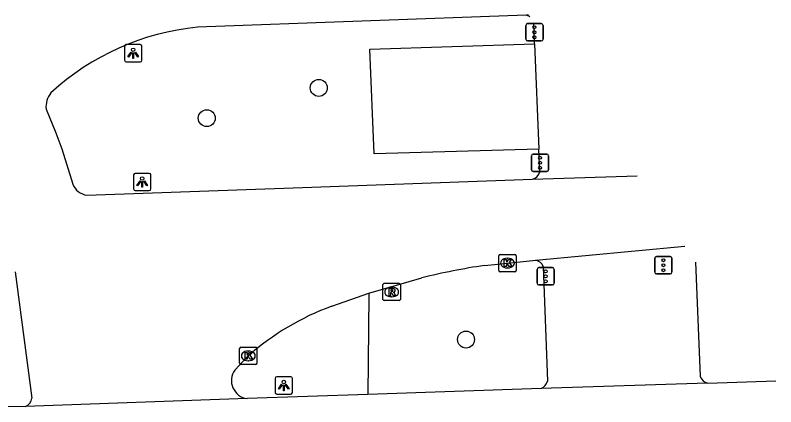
# Model space of a CAD drawing. Extents: x 160557 to 161245, y 385330 to 386505.
# Drawn here: x 161054.82 to 161098.66, y 386470.38 to 386492.98 of the extents above; entities that cross this region are included whole.
import ezdxf

# ---------------------------------------------------------------- set-up
doc = ezdxf.new("R2010")
doc.units = 0
for name, color, linetype in [('IMGEO_Boom', 7, 'Continuous'), ('IMGEO_Kolk', 7, 'Continuous'), ('IMGEO_Lichtpunt', 7, 'Continuous'), ('IMGEO_OVBaan_gesloten', 7, 'Continuous'), ('IMGEO_Rijbaan_regionaal_gesloten', 7, 'Continuous'), ('IMGEO_Rioolput', 7, 'Continuous'), ('IMGEO_Verkeerseiland_groen', 7, 'Continuous'), ('IMGEO_Verkeersregelinstallatiepaal', 7, 'Continuous'), ('IMGEO_Voetpad_open', 7, 'Continuous')]:
    doc.layers.add(name, color=color, linetype=linetype)

msp = doc.modelspace()

# ---------------------------------------------------------------- linework, layer by layer
at = {"layer": 'IMGEO_Boom'}
for centre in [(161072.317, 386488.777), (161065.86, 386487.035), (161080.804, 386474.263)]:
    msp.add_circle(centre, 0.489, dxfattribs=at)
at = {"layer": 'IMGEO_Kolk'}
for p, q in [((161082.767, 386479.175), (161083.619, 386479.175)), ((161082.692, 386478.249), (161082.692, 386479.101)), ((161083.18, 386478.955), (161083.205, 386478.955)), ((161083.693, 386479.101), (161083.693, 386478.249)), ((161083.203, 386478.395), (161083.178, 386478.395)), ((161083.619, 386478.175), (161082.767, 386478.175)), ((161067.755, 386472.895), (161067.755, 386473.747)), ((161067.83, 386473.821), (161068.682, 386473.821)), ((161068.243, 386473.601), (161068.268, 386473.601)), ((161068.756, 386473.747), (161068.756, 386472.895)), ((161068.266, 386473.041), (161068.241, 386473.041)), ((161068.682, 386472.821), (161067.83, 386472.821))]:
    msp.add_line(p, q, dxfattribs=at)
for points in [[(161082.767, 386479.175), (161083.619, 386479.175)], [(161082.692, 386478.249), (161082.692, 386479.101)], [(161083.013, 386478.875), (161083.136, 386478.875), (161083.136, 386478.724), (161083.266, 386478.875), (161083.43, 386478.875), (161083.284, 386478.724), (161083.437, 386478.475), (161083.285, 386478.475), (161083.2, 386478.639), (161083.136, 386478.572), (161083.136, 386478.475), (161083.013, 386478.475), (161083.013, 386478.875)], [(161083.693, 386479.101), (161083.693, 386478.249)], [(161083.619, 386478.175), (161082.767, 386478.175)], [(161067.755, 386472.895), (161067.755, 386473.747)], [(161067.83, 386473.821), (161068.682, 386473.821)], [(161068.076, 386473.521), (161068.199, 386473.521), (161068.199, 386473.37), (161068.329, 386473.521), (161068.493, 386473.521), (161068.347, 386473.37), (161068.5, 386473.121), (161068.348, 386473.121), (161068.263, 386473.285), (161068.199, 386473.218), (161068.199, 386473.121), (161068.076, 386473.121), (161068.076, 386473.521)], [(161068.756, 386473.747), (161068.756, 386472.895)], [(161068.682, 386472.821), (161067.83, 386472.821)]]:
    msp.add_lwpolyline(points, dxfattribs=at)
for centre, start, end in [((161082.769, 386479.099), 91.552, 178.448), ((161082.769, 386479.099), 91.552, 178.448), ((161083.617, 386479.099), 1.552, 88.448), ((161083.617, 386479.099), 1.552, 88.448), ((161082.769, 386478.251), 181.552, 268.448), ((161082.769, 386478.251), 181.552, 268.448), ((161083.617, 386478.251), 271.552, 358.448), ((161083.617, 386478.251), 271.552, 358.448), ((161067.832, 386473.745), 91.552, 178.448), ((161067.832, 386473.745), 91.552, 178.448), ((161068.68, 386473.745), 1.552, 88.448), ((161068.68, 386473.745), 1.552, 88.448), ((161067.832, 386472.897), 181.552, 268.448), ((161067.832, 386472.897), 181.552, 268.448), ((161068.68, 386472.897), 271.552, 358.448), ((161068.68, 386472.897), 271.552, 358.448)]:
    msp.add_arc(centre, 0.0765, start, end, dxfattribs=at)
for centre, major_axis, ratio, start_param, end_param in [((161083.179, 386478.675), (-0.387, 0.002), 0.722429, 4.712389, 7.853982), ((161083.204, 386478.675), (-0.39, 0.002), 0.717154, 1.570796, 4.712389), ((161068.242, 386473.321), (-0.387, 0.002), 0.722429, 4.712389, 7.853982), ((161068.267, 386473.321), (-0.39, 0.002), 0.717154, 1.570796, 4.712389)]:
    msp.add_ellipse(centre, major_axis=major_axis, ratio=ratio, start_param=start_param, end_param=end_param, dxfattribs=at)
at = {"layer": 'IMGEO_Lichtpunt'}
for p, q in [((161061.122, 386491.182), (161061.122, 386490.375)), ((161061.122, 386491.182), (161061.122, 386490.375)), ((161062.024, 386491.277), (161061.216, 386491.277)), ((161062.024, 386491.277), (161061.216, 386491.277)), ((161062.118, 386490.375), (161062.118, 386491.182)), ((161062.118, 386490.375), (161062.118, 386491.182)), ((161061.216, 386490.281), (161062.024, 386490.281)), ((161061.216, 386490.281), (161062.024, 386490.281)), ((161061.64, 386483.756), (161061.64, 386482.949)), ((161061.64, 386483.756), (161061.64, 386482.949)), ((161062.542, 386483.851), (161061.734, 386483.851)), ((161062.542, 386483.851), (161061.734, 386483.851)), ((161062.636, 386482.949), (161062.636, 386483.756)), ((161062.636, 386482.949), (161062.636, 386483.756)), ((161061.734, 386482.855), (161062.542, 386482.855)), ((161061.734, 386482.855), (161062.542, 386482.855)), ((161070.705, 386472.112), (161069.897, 386472.112)), ((161070.705, 386472.112), (161069.897, 386472.112)), ((161069.803, 386472.017), (161069.803, 386471.21)), ((161069.803, 386472.017), (161069.803, 386471.21)), ((161070.799, 386471.21), (161070.799, 386472.017)), ((161070.799, 386471.21), (161070.799, 386472.017)), ((161069.897, 386471.116), (161070.705, 386471.116)), ((161069.897, 386471.116), (161070.705, 386471.116))]:
    msp.add_line(p, q, dxfattribs=at)
for points in [[(161061.496, 386490.846), (161061.535, 386490.818), (161061.347, 386490.556), (161061.309, 386490.583), (161061.496, 386490.846)], [(161061.598, 386490.798), (161061.645, 386490.798), (161061.645, 386490.476), (161061.598, 386490.476), (161061.598, 386490.798)], [(161061.708, 386490.818), (161061.746, 386490.845), (161061.933, 386490.583), (161061.894, 386490.555), (161061.708, 386490.818)], [(161062.014, 386483.42), (161062.053, 386483.392), (161061.865, 386483.13), (161061.827, 386483.157), (161062.014, 386483.42)], [(161062.116, 386483.372), (161062.163, 386483.372), (161062.163, 386483.05), (161062.116, 386483.05), (161062.116, 386483.372)], [(161062.226, 386483.392), (161062.264, 386483.419), (161062.451, 386483.157), (161062.412, 386483.129), (161062.226, 386483.392)], [(161070.177, 386471.681), (161070.216, 386471.653), (161070.028, 386471.391), (161069.99, 386471.418), (161070.177, 386471.681)], [(161070.389, 386471.653), (161070.427, 386471.68), (161070.614, 386471.418), (161070.575, 386471.39), (161070.389, 386471.653)], [(161070.279, 386471.633), (161070.326, 386471.633), (161070.326, 386471.311), (161070.279, 386471.311), (161070.279, 386471.633)]]:
    msp.add_lwpolyline(points, dxfattribs=at)
for centre in [(161061.621, 386490.98), (161062.139, 386483.554), (161070.302, 386471.815)]:
    msp.add_circle(centre, 0.0994, dxfattribs=at)
for centre, start, end in [((161061.216, 386491.182), 90, 180), ((161061.216, 386491.182), 90, 180), ((161062.024, 386491.182), 0, 90), ((161062.024, 386491.182), 0, 90), ((161061.216, 386490.375), 180, 270), ((161061.216, 386490.375), 180, 270), ((161062.024, 386490.375), 270, 0), ((161062.024, 386490.375), 270, 360), ((161061.734, 386483.756), 90, 180), ((161061.734, 386483.756), 90, 180), ((161062.542, 386483.756), 0, 90), ((161062.542, 386483.756), 0, 90), ((161061.734, 386482.949), 180, 270), ((161061.734, 386482.949), 180, 270), ((161062.542, 386482.949), 270, 0), ((161062.542, 386482.949), 270, 360), ((161069.897, 386472.017), 90, 180), ((161069.897, 386472.017), 90, 180), ((161070.705, 386472.017), 0, 90), ((161070.705, 386472.017), 0, 90), ((161069.897, 386471.21), 180, 270), ((161069.897, 386471.21), 180, 270), ((161070.705, 386471.21), 270, 0), ((161070.705, 386471.21), 270, 360)]:
    msp.add_arc(centre, 0.0946, start, end, dxfattribs=at)
at = {"layer": 'IMGEO_OVBaan_gesloten'}
for points in [[(161094.729, 386471.748), (161085.144, 386471.447)], [(161094.729, 386471.748), (161098.661, 386471.888)], [(161085.144, 386471.447), (161075.15, 386471.099)], [(161068.191, 386470.857), (161055.415, 386470.405)], [(161075.15, 386471.099), (161068.191, 386470.857)], [(161055.415, 386470.405), (161053.224, 386470.382)]]:
    msp.add_lwpolyline(points, dxfattribs=at)
at = {"layer": 'IMGEO_Rijbaan_regionaal_gesloten'}
for points in [[(161084.268, 386492.97), (161065.331, 386492.282)], [(161084.415, 386492.975), (161084.268, 386492.97)], [(161056.597, 386487.554), (161057.153, 386486.195), (161057.504, 386485.273), (161058.133, 386483.226)], [(161058.955, 386482.593), (161071.381, 386483.04), (161084.64, 386483.51)], [(161084.64, 386483.51), (161090.671, 386483.714)], [(161084.832, 386478.837), (161093.42, 386479.646)], [(161081.868, 386478.535), (161083.193, 386478.675), (161084.832, 386478.837)], [(161054.819, 386478.163), (161055.769, 386470.875)], [(161075.202, 386476.933), (161078.265, 386477.82)], [(161073.073, 386476.188), (161075.202, 386476.933)], [(161067.475, 386472.497), (161068.256, 386473.321)]]:
    msp.add_lwpolyline(points, dxfattribs=at)
for centre, radius, start, end in [((161066.739, 386477.802), 14.548, 95.5544, 132.6584), ((161057.912, 386487.676), 1.32, 141.316, 185.2966), ((161059.073, 386483.597), 1.011, 201.5203, 263.2819), ((161087.284, 386441.81), 37.123, 98.3884, 104.0601), ((161078.364, 386461.818), 15.314, 110.2143, 131.3066), ((161068.328, 386471.893), 1.045, 144.7279, 262.4428), ((161055.204, 386470.932), 0.568, 291.8112, 354.2153)]:
    msp.add_arc(centre, radius, start, end, dxfattribs=at)
at = {"layer": 'IMGEO_Rioolput'}
for p, q in [((161076.018, 386476.582), (161076.018, 386477.434)), ((161076.093, 386477.508), (161076.945, 386477.508)), ((161077.019, 386477.434), (161077.019, 386476.582)), ((161076.506, 386477.288), (161076.531, 386477.288)), ((161076.945, 386476.508), (161076.093, 386476.508)), ((161076.529, 386476.728), (161076.504, 386476.728))]:
    msp.add_line(p, q, dxfattribs=at)
for points in [[(161076.018, 386476.582), (161076.018, 386477.434)], [(161076.093, 386477.508), (161076.945, 386477.508)], [(161077.019, 386477.434), (161077.019, 386476.582)], [(161076.607, 386477.206), (161076.355, 386477.208), (161076.355, 386476.808)], [(161076.355, 386476.808), (161076.479, 386476.808), (161076.479, 386476.97), (161076.49, 386476.97)], [(161076.533, 386477.127), (161076.479, 386477.127), (161076.479, 386477.046)], [(161076.479, 386477.046), (161076.531, 386477.046)], [(161076.537, 386476.941), (161076.608, 386476.808), (161076.748, 386476.808), (161076.683, 386476.934)], [(161076.945, 386476.508), (161076.093, 386476.508)]]:
    msp.add_lwpolyline(points, dxfattribs=at)
for centre, radius, start, end in [((161076.095, 386477.432), 0.0765, 91.552, 178.448), ((161076.095, 386477.432), 0.0765, 91.552, 178.448), ((161076.943, 386477.432), 0.0765, 1.552, 88.448), ((161076.943, 386477.432), 0.0765, 1.552, 88.448), ((161076.489, 386476.917), 0.0533, 26.0293, 88.6989), ((161076.515, 386477.235), 0.19, 274.7715, 282.9687), ((161076.539, 386477.031), 0.0964, 77.0061, 93.1865), ((161076.553, 386477.088), 0.0378, 276.6634, 79.6772), ((161076.606, 386477.096), 0.109, 350.3612, 89.416), ((161076.604, 386477.096), 0.112, 277.5842, 350.9817), ((161076.588, 386476.881), 0.108, 29.5134, 73.7905), ((161076.095, 386476.584), 0.0765, 181.552, 268.448), ((161076.095, 386476.584), 0.0765, 181.552, 268.448), ((161076.943, 386476.584), 0.0765, 271.552, 358.448), ((161076.943, 386476.584), 0.0765, 271.552, 358.448)]:
    msp.add_arc(centre, radius, start, end, dxfattribs=at)
for centre, major_axis, ratio, start_param, end_param in [((161076.505, 386477.008), (-0.387, 0.002), 0.722429, 4.712389, 7.853982), ((161076.53, 386477.008), (-0.39, 0.002), 0.717154, 1.570796, 4.712389)]:
    msp.add_ellipse(centre, major_axis=major_axis, ratio=ratio, start_param=start_param, end_param=end_param, dxfattribs=at)
at = {"layer": 'IMGEO_Verkeerseiland_groen'}
for points in [[(161084.999, 386485.243), (161075.503, 386484.968), (161075.263, 386491.006), (161084.758, 386491.319)], [(161075.202, 386476.933), (161075.201, 386476.801), (161075.15, 386471.099)]]:
    msp.add_lwpolyline(points, dxfattribs=at)
at = {"layer": 'IMGEO_Verkeersregelinstallatiepaal'}
for p, q in [((161084.255, 386491.589), (161084.255, 386492.389)), ((161084.255, 386492.389), (161084.255, 386491.589)), ((161084.355, 386492.489), (161085.145, 386492.489)), ((161085.145, 386492.489), (161084.355, 386492.489)), ((161085.245, 386492.389), (161085.245, 386491.589)), ((161085.245, 386491.589), (161085.245, 386492.389)), ((161085.145, 386491.489), (161084.355, 386491.489)), ((161084.355, 386491.489), (161085.145, 386491.489)), ((161084.577, 386484.063), (161084.577, 386484.863)), ((161084.577, 386484.863), (161084.577, 386484.063)), ((161084.677, 386484.963), (161085.467, 386484.963)), ((161085.467, 386484.963), (161084.677, 386484.963)), ((161085.567, 386484.863), (161085.567, 386484.063)), ((161085.567, 386484.063), (161085.567, 386484.863)), ((161085.467, 386483.963), (161084.677, 386483.963)), ((161084.677, 386483.963), (161085.467, 386483.963)), ((161091.688, 386478.149), (161091.688, 386478.949)), ((161091.688, 386478.949), (161091.688, 386478.149)), ((161091.788, 386479.049), (161092.578, 386479.049)), ((161092.578, 386479.049), (161091.788, 386479.049)), ((161092.678, 386478.949), (161092.678, 386478.149)), ((161092.678, 386478.149), (161092.678, 386478.949)), ((161084.899, 386477.51), (161084.899, 386478.31)), ((161084.899, 386478.31), (161084.899, 386477.51)), ((161084.999, 386478.41), (161085.789, 386478.41)), ((161085.789, 386478.41), (161084.999, 386478.41)), ((161085.889, 386478.31), (161085.889, 386477.51)), ((161085.889, 386477.51), (161085.889, 386478.31)), ((161092.578, 386478.049), (161091.788, 386478.049)), ((161091.788, 386478.049), (161092.578, 386478.049)), ((161085.789, 386477.41), (161084.999, 386477.41)), ((161084.999, 386477.41), (161085.789, 386477.41))]:
    msp.add_line(p, q, dxfattribs=at)
for centre in [(161084.75, 386492.279), (161084.75, 386491.989), (161084.75, 386491.699), (161085.072, 386484.753), (161085.072, 386484.463), (161085.072, 386484.173), (161092.183, 386478.839), (161085.394, 386478.2), (161092.183, 386478.549), (161092.183, 386478.259), (161085.394, 386477.91), (161085.394, 386477.62)]:
    msp.add_circle(centre, 0.085, dxfattribs=at)
for centre, start, end in [((161084.355, 386492.389), 90, 180), ((161084.355, 386492.389), 90, 180), ((161085.145, 386492.389), 0, 90), ((161085.145, 386492.389), 360, 90), ((161084.355, 386491.589), 180, 270), ((161084.355, 386491.589), 180, 270), ((161085.145, 386491.589), 270, 0), ((161085.145, 386491.589), 270, 0), ((161084.677, 386484.863), 90, 180), ((161084.677, 386484.863), 90, 180), ((161085.467, 386484.863), 0, 90), ((161085.467, 386484.863), 360, 90), ((161084.677, 386484.063), 180, 270), ((161084.677, 386484.063), 180, 270), ((161085.467, 386484.063), 270, 0), ((161085.467, 386484.063), 270, 0), ((161091.788, 386478.949), 90, 180), ((161091.788, 386478.949), 90, 180), ((161092.578, 386478.949), 0, 90), ((161092.578, 386478.949), 360, 90), ((161084.999, 386478.31), 90, 180), ((161084.999, 386478.31), 90, 180), ((161085.789, 386478.31), 0, 90), ((161085.789, 386478.31), 360, 90), ((161091.788, 386478.149), 180, 270), ((161091.788, 386478.149), 180, 270), ((161092.578, 386478.149), 270, 0), ((161092.578, 386478.149), 270, 0), ((161084.999, 386477.51), 180, 270), ((161084.999, 386477.51), 180, 270), ((161085.789, 386477.51), 270, 0), ((161085.789, 386477.51), 270, 0)]:
    msp.add_arc(centre, 0.1, start, end, dxfattribs=at)
at = {"layer": 'IMGEO_Voetpad_open'}
for points in [[(161084.758, 386491.319), (161084.71, 386492.539)], [(161084.758, 386491.319), (161084.999, 386485.243)], [(161085.051, 386483.946), (161084.999, 386485.243)], [(161094.039, 386478.729), (161094.309, 386472.131)], [(161085.253, 386478.479), (161085.497, 386471.86)]]:
    msp.add_lwpolyline(points, dxfattribs=at)
for centre, radius, start, end in [((161084.155, 386492.398), 0.583, 56.4921, 78.8123), ((161084.499, 386484.054), 0.562, 284.4946, 348.8867), ((161084.735, 386478.296), 0.55, 19.4377, 79.8095), ((161094.877, 386472.332), 0.603, 199.5006, 255.7757), ((161084.942, 386471.977), 0.568, 290.8863, 348.0712)]:
    msp.add_arc(centre, radius, start, end, dxfattribs=at)

doc.saveas('drawing.dxf')
